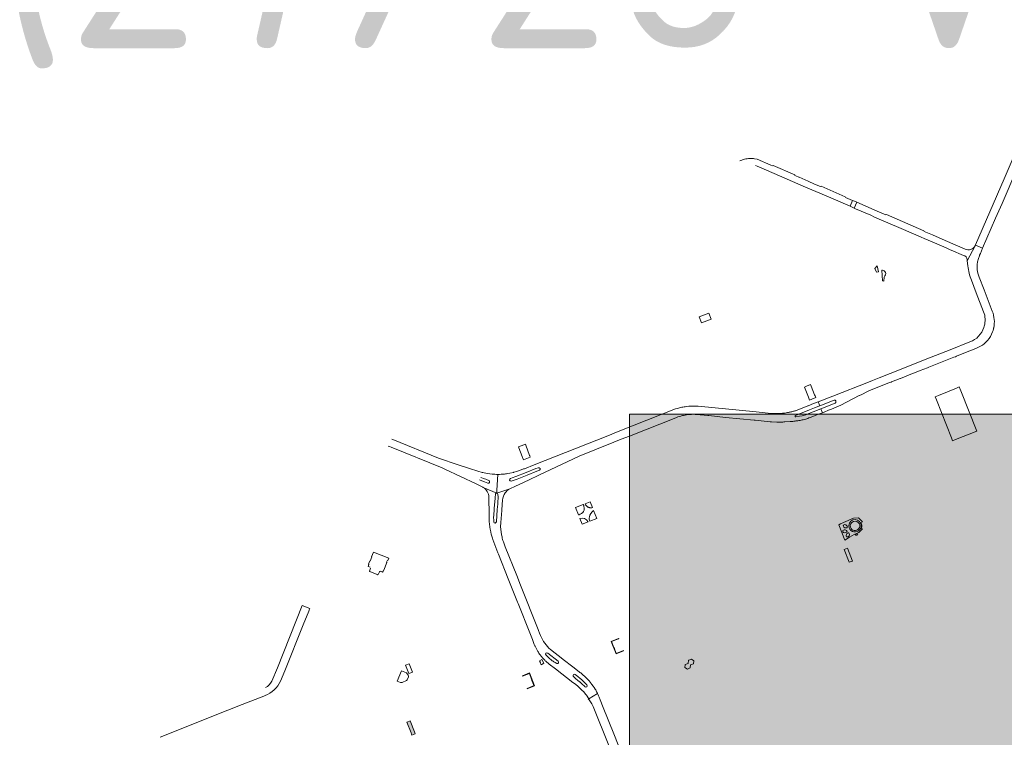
# Model space of a CAD drawing. Header units: metres. Extents: x 152391 to 157968, y 462336 to 467280.
# Tile 543 of 656: x 157132.56 to 157140.25, y 462624.43 to 462630.05. Entities that reach past the tile are written whole.
import ezdxf

# ---------------------------------------------------------------- set-up
doc = ezdxf.new("R2010")
doc.units = ezdxf.units.M
doc.header["$LTSCALE"] = 0.75
doc.linetypes.add('$0$BORDER', pattern=[44.45, 12.7, -6.35, 12.7, -6.35, 0, -6.35])
for name, color, linetype, lineweight in [('B-WE-VH-VERHARDING_ASFALT-GV', 251, 'Continuous', 18), ('B-WE-VH-VERHARDING_BETON-GV', 251, 'Continuous', 18), ('B-WE-VH-VERHARDING_GESLOTEN-GV', 251, 'Continuous', 18), ('B-WE-VH-VERHARDING_HOUTSNIPPERS-GV', 251, 'Continuous', 18), ('B-WE-VH-VERHARDING_OPEN-GV', 251, 'Continuous', 18), ('B-WE-VH-VERHARDING_TEGEL_RUBBER-GV', 251, 'Continuous', 18), ('X-XX-AL-TEKENBLAD-T25', 2, 'Continuous', 25), ('X-XX-AL-TEKENBLAD_VIEWPORT-V', 253, 'Continuous', 18)]:
    doc.layers.add(name, color=color, linetype=linetype, lineweight=lineweight)
doc.styles.add('NLCS-ISO-M750-T25', font='NLCS-ISO.ttf', dxfattribs={"height": 1.875})

msp = doc.modelspace()

# ---------------------------------------------------------------- hatches: boundary and pattern name
at = {"layer": 'X-XX-AL-TEKENBLAD_VIEWPORT-V', "transparency": 33554559}
h = msp.add_hatch(color=134, dxfattribs=at)
h.dxf.hatch_style = 1
h.paths.add_polyline_path([(157143.474, 462626.9618), (157140.399, 462626.9618), (157138.824, 462626.9618), (157137.324, 462626.9618), (157137.324, 462624.8093), (157137.324, 462622.6568), (157138.824, 462622.6568), (157140.399, 462622.6568), (157141.974, 462622.6568), (157141.974, 462623.5519), (157143.474, 462623.5519)])
at = {"layer": 'X-XX-AL-TEKENBLAD_VIEWPORT-V'}
h = msp.add_hatch(color=256, dxfattribs=at)
h.dxf.hatch_style = 1
h.paths.add_polyline_path([(157135.6169, 462624.4683), (157135.6206, 462624.459), (157135.6237, 462624.4511), (157135.6494, 462624.4611), (157135.6462, 462624.4692), (157135.6426, 462624.4785), (157135.61, 462624.5623), (157135.6096, 462624.5633), (157135.5857, 462624.5539), (157135.5834, 462624.5531)])

# ---------------------------------------------------------------- linework, layer by layer
at = {"layer": 'B-WE-VH-VERHARDING_ASFALT-GV'}
for points in [[(157138.3096, 462628.9057), (157138.3219, 462628.9017), (157138.3546, 462628.8877), (157138.3547, 462628.8877), (157138.3955, 462628.8702), (157138.7005, 462628.7386), (157138.8621, 462628.6688), (157139.0487, 462628.5875), (157139.0683, 462628.6334), (157139.0129, 462628.6573), (157139.0108, 462628.6631), (157138.8237, 462628.744), (157138.8182, 462628.7416), (157138.7716, 462628.7614), (157138.7202, 462628.7838), (157138.6737, 462628.804), (157138.6502, 462628.8145), (157138.6471, 462628.8157), (157138.643, 462628.8174), (157138.6309, 462628.8224), (157138.6299, 462628.8228), (157138.6177, 462628.8282), (157138.6161, 462628.8342), (157138.448, 462628.9062), (157138.4425, 462628.904), (157138.4283, 462628.9101), (157138.3217, 462628.9562), (157138.3214, 462628.9563), (157138.3016, 462628.9596), (157138.2924, 462628.9607), (157138.2849, 462628.9612), (157138.2752, 462628.9615), (157138.2651, 462628.9614), (157138.2552, 462628.9608), (157138.2448, 462628.9597), (157138.2346, 462628.9581), (157138.2241, 462628.9558), (157138.2137, 462628.953), (157138.2036, 462628.9495), (157138.1936, 462628.9456), (157138.1857, 462628.9424)], [(157140.3246, 462628.9658), (157140.2539, 462628.8032), (157140.0299, 462628.2857), (157140.0289, 462628.2833), (157140.0846, 462628.2593), (157140.1861, 462628.4944), (157140.1862, 462628.4945), (157140.2366, 462628.6106), (157140.352, 462628.8776), (157140.3658, 462628.9094), (157140.3688, 462628.9153)], [(157139.9477, 462628.2526), (157139.7909, 462628.3205), (157139.6928, 462628.3634), (157139.6925, 462628.3633), (157139.6273, 462628.3913), (157139.625, 462628.3969), (157139.3344, 462628.523), (157139.3286, 462628.5209), (157139.2614, 462628.5499), (157139.1004, 462628.6195), (157139.0808, 462628.5735), (157139.0924, 462628.5684), (157139.2106, 462628.5171), (157139.2106, 462628.5171), (157139.2408, 462628.5039), (157139.4476, 462628.4144), (157139.6032, 462628.3471), (157139.6268, 462628.3369), (157139.69, 462628.3097), (157139.6902, 462628.3097), (157139.7994, 462628.2623), (157139.8319, 462628.2481), (157139.8387, 462628.2451), (157139.9353, 462628.2038)], [(157140.0265, 462628.2785), (157140.0262, 462628.278), (157139.965, 462628.1609), (157139.9702, 462628.1214)], [(157139.965, 462628.1609), (157140.0262, 462628.278)], [(157140.0419, 462628.1307), (157140.0425, 462628.1352), (157140.0446, 462628.1504), (157140.0456, 462628.1541), (157140.0526, 462628.1786), (157140.0597, 462628.2006), (157140.0612, 462628.2051), (157140.0673, 462628.2193), (157140.0846, 462628.2593), (157140.0289, 462628.2833)], [(157140.1606, 462627.7665), (157140.1522, 462627.7889), (157140.1522, 462627.789), (157140.0964, 462627.9352), (157140.0589, 462628.0335), (157140.0589, 462628.0336), (157140.0588, 462628.0337), (157140.048, 462628.066), (157140.0453, 462628.0782)], [(157139.9967, 462628.0098), (157140.0348, 462627.9117), (157140.0929, 462627.7624)], [(157140.0975, 462627.6508), (157140.0947, 462627.6406)], [(157140.163, 462627.6056), (157140.1672, 462627.617), (157140.1703, 462627.6289)], [(157139.9857, 462627.5266), (157139.8302, 462627.4652), (157139.6486, 462627.3937), (157139.4484, 462627.3146), (157139.2764, 462627.2466), (157139.2233, 462627.2255), (157139.1915, 462627.2129), (157138.9151, 462627.1035), (157138.7991, 462627.0576), (157138.8112, 462627.0274), (157138.9232, 462627.072)], [(157138.9326, 462627.0486), (157138.8204, 462627.0042), (157138.832, 462626.9735), (157138.8928, 462626.9977), (157138.9042, 462627.0022), (157138.958, 462627.0235), (157138.9759, 462627.0322), (157139.121, 462627.1067), (157139.1214, 462627.1069), (157139.1401, 462627.1165), (157139.1855, 462627.1397), (157139.2011, 462627.1465), (157139.2474, 462627.1648), (157139.3575, 462627.2084), (157139.3689, 462627.2129), (157139.372, 462627.2141), (157139.4413, 462627.2415), (157139.4417, 462627.2416), (157139.4432, 462627.2421), (157139.5248, 462627.2747), (157139.5645, 462627.2904), (157139.5962, 462627.3029), (157139.6532, 462627.3253), (157139.6636, 462627.3294), (157139.8602, 462627.4068), (157139.8722, 462627.4116), (157139.8805, 462627.4149), (157139.9651, 462627.4487), (157140.0324, 462627.4757), (157140.0684, 462627.4925)], [(157138.6217, 462626.9526), (157138.7311, 462626.9959), (157138.7717, 462627.0118), (157138.776, 462627.0134), (157138.8112, 462627.0274), (157138.7991, 462627.0576), (157138.7636, 462627.0442), (157138.7216, 462627.0283)], [(157138.9363, 462627.066), (157138.9379, 462627.0618)], [(157137.6992, 462627.0072), (157137.6838, 462627.0025), (157137.2364, 462626.8259), (157137.1544, 462626.7935), (157136.5791, 462626.5656), (157136.5024, 462626.5356), (157136.5021, 462626.5354), (157136.4963, 462626.5331), (157136.4652, 462626.5212), (157136.4409, 462626.5132), (157136.4214, 462626.5077)], [(157137.7871, 462627.0239), (157137.7699, 462627.0219)], [(157137.8488, 462626.9601), (157137.9379, 462626.9511), (157137.9434, 462626.9506), (157138.0756, 462626.9367), (157138.2992, 462626.915), (157138.3073, 462626.9142), (157138.423, 462626.903), (157138.4335, 462626.902), (157138.4757, 462626.9003), (157138.5081, 462626.9001)], [(157138.4871, 462626.9668), (157138.4323, 462626.9674), (157138.3142, 462626.9791), (157137.8599, 462627.0243)], [(157138.737, 462626.9365), (157138.7563, 462626.944), (157138.7933, 462626.9582), (157138.832, 462626.9735), (157138.8204, 462627.0042), (157138.7853, 462626.9902), (157138.781, 462626.9885), (157138.7405, 462626.9725), (157138.7028, 462626.9578), (157138.6838, 462626.9514), (157138.6739, 462626.949), (157138.6542, 462626.9452), (157138.6244, 462626.9412)], [(157138.719, 462627.0261), (157138.6353, 462626.9929)], [(157136.2948, 462626.4909), (157136.2883, 462626.3686), (157136.2865, 462626.3447), (157136.3891, 462626.3779), (157136.4321, 462626.3982), (157136.4628, 462626.4127), (157136.5393, 462626.4488), (157136.6144, 462626.4844), (157136.9297, 462626.6345), (157137.2011, 462626.742), (157137.2604, 462626.7655), (157137.3235, 462626.7905), (157137.6865, 462626.934), (157137.7019, 462626.9398), (157137.7176, 462626.9448)], [(157137.7462, 462626.9524), (157137.7586, 462626.955)], [(157138.5387, 462626.901), (157138.5816, 462626.9038)], [(157138.6191, 462626.9451), (157138.6186, 462626.9469)], [(157138.6476, 462626.9114), (157138.658, 462626.9131)], [(157138.6916, 462626.92), (157138.6937, 462626.9206), (157138.7037, 462626.9235)], [(157136.2517, 462626.4928), (157136.2318, 462626.495), (157136.2103, 462626.4984), (157136.1773, 462626.5057), (157136.1736, 462626.5065), (157136.139, 462626.516), (157136.0746, 462626.5368), (157135.9838, 462626.5661), (157135.8299, 462626.6185), (157135.473, 462626.7636), (157135.4651, 462626.7664)], [(157135.4374, 462626.7116), (157135.4491, 462626.7079), (157135.4601, 462626.7038), (157135.8599, 462626.5415), (157135.8813, 462626.5329), (157136.1244, 462626.4171), (157136.1472, 462626.4058), (157136.178, 462626.3906), (157136.1789, 462626.3902), (157136.1803, 462626.3893), (157136.2865, 462626.3447), (157136.2883, 462626.3686), (157136.2948, 462626.4909)], [(157136.418, 462626.5066), (157136.3891, 462626.4998), (157136.3718, 462626.4966)], [(157136.393, 462626.4575), (157136.4074, 462626.4632), (157136.4363, 462626.4745), (157136.5155, 462626.5057), (157136.5926, 462626.536)], [(157136.6196, 462626.5227), (157136.5998, 462626.5149), (157136.5239, 462626.4851), (157136.4454, 462626.4542), (157136.4156, 462626.4439), (157136.3994, 462626.4384)], [(157136.5926, 462626.536), (157136.6108, 462626.5431)], [(157136.2175, 462626.4229), (157136.1896, 462626.4322), (157136.1822, 462626.4353), (157136.1525, 462626.448)], [(157136.161, 462626.4664), (157136.1913, 462626.4569), (157136.2022, 462626.4535), (157136.2115, 462626.4495), (157136.2261, 462626.4421)], [(157136.3376, 462626.4924), (157136.3219, 462626.4914)], [(157136.3891, 462626.3779), (157136.2865, 462626.3447), (157136.1803, 462626.3893)], [(157136.2252, 462626.3119), (157136.2256, 462626.2731), (157136.2257, 462626.2644), (157136.2262, 462626.2229), (157136.2274, 462626.1424), (157136.2283, 462626.1214), (157136.2301, 462626.1004), (157136.2325, 462626.0808)], [(157136.2635, 462626.1197), (157136.2627, 462626.1296), (157136.262, 462626.1566), (157136.2624, 462626.1694), (157136.2665, 462626.2191), (157136.2697, 462626.2586), (157136.2706, 462626.2697), (157136.2739, 462626.3095), (157136.276, 462626.3354)], [(157136.2983, 462626.3096), (157136.2954, 462626.2734), (157136.2941, 462626.2568), (157136.2909, 462626.2161), (157136.2834, 462626.12)], [(157136.2956, 462626.3369), (157136.2985, 462626.3121), (157136.2986, 462626.3108)], [(157136.3209, 462626.0422), (157136.3168, 462626.0795), (157136.3183, 462626.1149), (157136.3256, 462626.2092), (157136.3299, 462626.2589), (157136.3323, 462626.2879), (157136.3323, 462626.2904)], [(157136.2368, 462626.0538), (157136.2431, 462626.0242), (157136.2472, 462626.0088), (157136.2523, 462625.9919), (157136.2555, 462625.9826), (157136.2953, 462625.8785), (157136.2953, 462625.8784)], [(157136.3386, 462625.9625), (157136.3351, 462625.9734)], [(157136.6154, 462625.2629), (157136.6094, 462625.2781), (157136.472, 462625.6253), (157136.4422, 462625.7003), (157136.353, 462625.9252), (157136.3436, 462625.9486)], [(157136.3005, 462625.8678), (157136.3768, 462625.6745), (157136.4487, 462625.4925), (157136.4531, 462625.4815), (157136.5447, 462625.2506), (157136.565, 462625.1991), (157136.5799, 462625.1614)], [(157134.5971, 462624.8737), (157134.629, 462624.9554), (157134.7729, 462625.3146), (157134.8167, 462625.4213), (157134.8195, 462625.4283), (157134.8207, 462625.4311), (157134.8247, 462625.4414), (157134.7665, 462625.4641), (157134.5712, 462624.9786), (157134.528, 462624.8727)], [(157136.6291, 462625.2305), (157136.6213, 462625.249)], [(157136.9184, 462624.9562), (157136.8812, 462624.9849), (157136.8056, 462625.0432), (157136.8037, 462625.0447), (157136.7076, 462625.12)], [(157136.6218, 462625.0848), (157136.6272, 462625.0775)], [(157136.655, 462625.0449), (157136.6625, 462625.0373)], [(157136.6859, 462625.0635), (157136.6718, 462625.0778)], [(157136.6855, 462625.0929), (157136.7665, 462625.0296)], [(157136.7202, 462625.0338), (157136.7083, 462625.043)], [(157136.6935, 462625.01), (157136.6955, 462625.0077), (157136.6958, 462625.0074), (157136.7449, 462624.9701), (157136.8824, 462624.8636), (157136.8939, 462624.8545), (157136.9175, 462624.8362), (157136.9276, 462624.8275), (157136.9422, 462624.8142), (157136.9547, 462624.8018), (157136.9644, 462624.7914), (157136.9739, 462624.7807), (157136.9812, 462624.772), (157136.9884, 462624.7631), (157137.0071, 462624.7363), (157137.074, 462624.7775)], [(157136.7558, 462625.0123), (157136.7435, 462625.0187), (157136.733, 462625.0251)], [(157136.9333, 462624.8683), (157136.9172, 462624.8809), (157136.9052, 462624.8915), (157136.9023, 462624.8941), (157136.8951, 462624.9011), (157136.8916, 462624.9049), (157136.8849, 462624.9125)], [(157136.8989, 462624.9266), (157136.9201, 462624.9098), (157136.9382, 462624.8955), (157136.9495, 462624.8857), (157136.9496, 462624.8857), (157136.9705, 462624.8658), (157136.9832, 462624.8518), (157136.9833, 462624.8517), (157136.9903, 462624.8437)], [(157136.9309, 462624.9462), (157136.9213, 462624.9539)], [(157136.9699, 462624.9146), (157136.9658, 462624.9184)], [(157137.0062, 462624.8778), (157136.9978, 462624.8873)], [(157136.9757, 462624.8302), (157136.9751, 462624.8308), (157136.9691, 462624.8367), (157136.9689, 462624.8369), (157136.9576, 462624.8478), (157136.9347, 462624.8673)], [(157137.0598, 462624.8048), (157137.0554, 462624.8121)], [(157133.6561, 462624.4356), (157134.1845, 462624.6465), (157134.297, 462624.6914), (157134.4665, 462624.7567)], [(157137.074, 462624.7775), (157137.0071, 462624.7363), (157137.0024, 462624.7326)], [(157137.3672, 462624.0432), (157137.2012, 462624.4607), (157137.1186, 462624.6684), (157137.0948, 462624.7288)], [(157137.0243, 462624.7035), (157137.0292, 462624.6954)], [(157137.0396, 462624.6757), (157137.0459, 462624.662), (157137.0661, 462624.6107), (157137.1361, 462624.4348), (157137.3022, 462624.0175), (157137.3068, 462624.0058), (157137.4704, 462623.5921)]]:
    msp.add_lwpolyline(points, dxfattribs=at)
for points in [[(157139.0683, 462628.6334), (157139.0487, 462628.5875), (157139.0808, 462628.5735), (157139.1004, 462628.6195), (157139.0821, 462628.6274)], [(157136.4558, 462626.7066), (157136.4597, 462626.6976), (157136.4854, 462626.6319), (157136.4887, 462626.6232), (157136.4905, 462626.6187), (157136.4963, 462626.604), (157136.5483, 462626.6252), (157136.5444, 462626.6361), (157136.5435, 462626.6384), (157136.5407, 462626.6454), (157136.5169, 462626.7126), (157136.5109, 462626.7264), (157136.4783, 462626.7147)], [(157139.0412, 462625.8038), (157139.0675, 462625.8133), (157139.0288, 462625.9128), (157139.0027, 462625.9024)], [(157135.6169, 462624.4683), (157135.6206, 462624.459), (157135.6237, 462624.4511), (157135.6494, 462624.4611), (157135.6462, 462624.4692), (157135.6426, 462624.4785), (157135.61, 462624.5623), (157135.6096, 462624.5633), (157135.5857, 462624.5539), (157135.5834, 462624.5531)]]:
    msp.add_lwpolyline(points, close=True, dxfattribs=at)
for points in [[(157140.0262, 462628.278, -0.388855), (157139.9477, 462628.2526)], [(157140.0289, 462628.2833, -0.018257), (157140.0265, 462628.2785)], [(157139.9353, 462628.2038, -0.312676), (157139.965, 462628.1699)], [(157139.965, 462628.1699, -0.056541), (157139.965, 462628.1609)], [(157139.9702, 462628.1214, 0.064497), (157139.9967, 462628.0098)], [(157140.0453, 462628.0782, -0.08001), (157140.0419, 462628.1307)], [(157140.0929, 462627.7624, -0.165233), (157140.0975, 462627.6508)], [(157140.1721, 462627.6379, 0.148115), (157140.1606, 462627.7665)], [(157140.0947, 462627.6406, -0.229777), (157139.9857, 462627.5266)], [(157140.1226, 462627.5369, 0.095641), (157140.163, 462627.6056)], [(157140.1703, 462627.6289, 0.01005), (157140.1721, 462627.6379)], [(157140.0684, 462627.4925, 0.083816), (157140.1226, 462627.5369)], [(157138.9232, 462627.072, -0.408943), (157138.9363, 462627.066)], [(157138.9379, 462627.0618, -0.405049), (157138.9326, 462627.0486)], [(157137.7334, 462627.0154, 0.013513), (157137.6992, 462627.0072)], [(157137.7699, 462627.0219, 0.013126), (157137.7334, 462627.0154)], [(157137.7586, 462626.955, -0.013997), (157137.7793, 462626.958)], [(157137.7793, 462626.958, -0.015028), (157137.8086, 462626.9604)], [(157137.81, 462627.0253, 0.012204), (157137.7871, 462627.0239)], [(157137.8086, 462626.9604, -0.012934), (157137.8287, 462626.9608)], [(157137.8349, 462627.0255, 0.011216), (157137.81, 462627.0253)], [(157137.8287, 462626.9608, -0.013416), (157137.8488, 462626.9601)], [(157137.8599, 462627.0243, 0.01244), (157137.8349, 462627.0255)], [(157138.5199, 462626.9689, -0.011293), (157138.4871, 462626.9668)], [(157138.5372, 462626.9708, -0.01555), (157138.5199, 462626.9689)], [(157138.5595, 462626.9742, -0.012503), (157138.5372, 462626.9708)], [(157138.5868, 462626.9797, -0.01327), (157138.5595, 462626.9742)], [(157138.6112, 462626.9858, -0.011576), (157138.5868, 462626.9797)], [(157138.6353, 462626.9929, -0.0141), (157138.6112, 462626.9858)], [(157138.7216, 462627.0283, -0.220039), (157138.719, 462627.0261)], [(157137.7176, 462626.9448, -0.011112), (157137.7462, 462626.9524)], [(157138.5081, 462626.9001, 0.00717), (157138.5387, 462626.901)], [(157138.5816, 462626.9038, 0.006826), (157138.6182, 462626.9076)], [(157138.6182, 462626.9076, 0.007111), (157138.6476, 462626.9114)], [(157138.6186, 462626.9469, -0.408899), (157138.6217, 462626.9526)], [(157138.6244, 462626.9412, -0.440838), (157138.6191, 462626.9451)], [(157138.658, 462626.9131, 0.015119), (157138.6916, 462626.92)], [(157138.7037, 462626.9235, 0.022207), (157138.7173, 462626.9282)], [(157138.7173, 462626.9282, 0.021404), (157138.737, 462626.9365)], [(157136.3544, 462626.4941, -0.013721), (157136.3376, 462626.4924)], [(157136.3718, 462626.4966, -0.014875), (157136.3544, 462626.4941)], [(157136.4214, 462626.5077, -0.118216), (157136.418, 462626.5066)], [(157136.6108, 462626.5431, -0.967145), (157136.6196, 462626.5227)], [(157136.2261, 462626.4421, -0.911487), (157136.2175, 462626.4229)], [(157136.2718, 462626.4914, -0.013479), (157136.2517, 462626.4928)], [(157136.2948, 462626.4909, -0.011269), (157136.2718, 462626.4914)], [(157136.3219, 462626.4914, -0.013308), (157136.2948, 462626.4909)], [(157136.3994, 462626.4384, -0.936463), (157136.393, 462626.4575)], [(157136.1803, 462626.3893, -0.240481), (157136.2252, 462626.3119)], [(157136.276, 462626.3354, -0.416883), (157136.2865, 462626.3447)], [(157136.2865, 462626.3447, -0.335693), (157136.2956, 462626.3369)], [(157136.3323, 462626.2904, -0.146694), (157136.3519, 462626.346)], [(157136.3519, 462626.346, -0.121704), (157136.3891, 462626.3779)], [(157136.2986, 462626.3108, -0.222488), (157136.2983, 462626.3096)], [(157136.2834, 462626.12, -0.933667), (157136.2635, 462626.1197)], [(157136.2325, 462626.0808, 0.009628), (157136.2368, 462626.0538)], [(157136.3256, 462626.0111, -0.023741), (157136.3209, 462626.0422)], [(157136.3351, 462625.9734, -0.029487), (157136.3256, 462626.0111)], [(157136.3436, 462625.9486, -0.018621), (157136.3386, 462625.9625)], [(157136.2953, 462625.8784, -0.043687), (157136.3005, 462625.8678)], [(157136.6213, 462625.249, -0.016006), (157136.6154, 462625.2629)], [(157136.7076, 462625.12, -0.124068), (157136.6291, 462625.2305)], [(157136.5799, 462625.1614, 0.014221), (157136.5891, 462625.141)], [(157136.5891, 462625.141, 0.013318), (157136.5994, 462625.121)], [(157136.5994, 462625.121, 0.013922), (157136.6116, 462625.1002)], [(157136.6116, 462625.1002, 0.012483), (157136.6218, 462625.0848)], [(157136.6272, 462625.0775, 0.013016), (157136.6421, 462625.0593)], [(157136.6421, 462625.0593, 0.015335), (157136.655, 462625.0449)], [(157136.6625, 462625.0373, 0.012662), (157136.6776, 462625.0233)], [(157136.6718, 462625.0778, -0.973587), (157136.6855, 462625.0929)], [(157136.6968, 462625.0529, -0.01677), (157136.6859, 462625.0635)], [(157136.7083, 462625.043, -0.014928), (157136.6968, 462625.0529)], [(157136.733, 462625.0251, -0.015795), (157136.7202, 462625.0338)], [(157136.6776, 462625.0233, 0.012028), (157136.6935, 462625.01)], [(157136.7665, 462625.0296, -0.864788), (157136.7558, 462625.0123)], [(157136.9213, 462624.9539, -0.019365), (157136.9184, 462624.9562)], [(157136.8849, 462624.9125, -0.903914), (157136.8989, 462624.9266)], [(157136.9426, 462624.9374, 0.00776), (157136.9309, 462624.9462)], [(157136.9658, 462624.9184, 0.015907), (157136.9426, 462624.9374)], [(157136.9978, 462624.8873, 0.02099), (157136.9699, 462624.9146)], [(157137.0225, 462624.8583, 0.021801), (157137.0062, 462624.8778)], [(157134.476, 462624.7609, 0.173243), (157134.5971, 462624.8737)], [(157134.528, 462624.8727, -0.177805), (157134.4776, 462624.8244)], [(157136.9347, 462624.8673, -0.105201), (157136.9333, 462624.8683)], [(157136.9903, 462624.8437, -0.9532), (157136.9757, 462624.8302)], [(157137.0554, 462624.8121, 0.022125), (157137.0225, 462624.8583)], [(157137.074, 462624.7775, 0.015562), (157137.0598, 462624.8048)], [(157134.4665, 462624.7567, 0.01122), (157134.476, 462624.7609)], [(157137.0024, 462624.7326, -0.014555), (157137.0129, 462624.7197)], [(157137.0849, 462624.7534, 0.011154), (157137.074, 462624.7775)], [(157137.0948, 462624.7288, 0.010168), (157137.0849, 462624.7534)], [(157137.0129, 462624.7197, -0.01666), (157137.0243, 462624.7035)], [(157137.0292, 462624.6954, -0.013655), (157137.0396, 462624.6757)]]:
    msp.add_lwpolyline(points, format="xyb", dxfattribs=at)
at = {"layer": 'B-WE-VH-VERHARDING_ASFALT-GV', "color": 1, "flags": 128}
msp.add_lwpolyline([(157143.474, 462626.9618), (157140.399, 462626.9618), (157138.824, 462626.9618), (157137.324, 462626.9618), (157137.324, 462624.8093), (157137.324, 462622.6568), (157138.824, 462622.6568), (157140.399, 462622.6568), (157141.974, 462622.6568), (157141.974, 462623.5519), (157143.474, 462623.5519)], close=True, dxfattribs=at)
at = {"layer": 'B-WE-VH-VERHARDING_BETON-GV'}
for points in [[(157139.1315, 462626.1076, 0.971778), (157139.0417, 462626.0735)], [(157139.0516, 462626.0771, -0.918648), (157139.1216, 462626.104)], [(157139.0417, 462626.0735, 1.045826), (157139.1315, 462626.1076)], [(157139.1216, 462626.104, -1.020501), (157139.0516, 462626.0771)]]:
    msp.add_lwpolyline(points, format="xyb", dxfattribs=at)
for points in [[(157137.2025, 462625.1377), (157137.1843, 462625.1836), (157137.2373, 462625.2048), (157137.2401, 462625.2059), (157137.2396, 462625.2071), (157137.2392, 462625.2082), (157137.1815, 462625.185), (157137.2205, 462625.0875), (157137.2779, 462625.1102), (157137.2766, 462625.1132), (157137.2213, 462625.0906), (157137.2181, 462625.0985), (157137.2144, 462625.1079), (157137.21, 462625.119), (157137.2062, 462625.1284)], [(157136.6282, 462625.0187), (157136.6249, 462625.0163), (157136.6335, 462625.002), (157136.6553, 462625.0142), (157136.639, 462625.0432), (157136.6206, 462625.0329)], [(157137.7858, 462625.038), (157137.783, 462625.0114), (157137.7587, 462625.0029), (157137.7595, 462625.0019), (157137.7568, 462624.9816), (157137.7772, 462624.9674), (157137.7988, 462624.977), (157137.8004, 462625.0004), (157137.8257, 462625.0088), (157137.8282, 462625.0329), (157137.81, 462625.0464), (157137.7869, 462625.0372)], [(157136.5743, 462624.8482), (157136.5779, 462624.8388), (157136.5237, 462624.8173), (157136.525, 462624.8134), (157136.5827, 462624.8369), (157136.5435, 462624.9389), (157136.4869, 462624.9162), (157136.489, 462624.9124), (157136.5412, 462624.9334), (157136.5583, 462624.8892), (157136.5585, 462624.8888), (157136.5614, 462624.8812), (157136.562, 462624.8799)]]:
    msp.add_lwpolyline(points, close=True, dxfattribs=at)
at = {"layer": 'B-WE-VH-VERHARDING_GESLOTEN-GV'}
msp.add_lwpolyline([(157139.0907, 462626.0212), (157139.0948, 462626.012), (157139.1086, 462626.0182), (157139.1045, 462626.0273)], close=True, dxfattribs=at)
at = {"layer": 'B-WE-VH-VERHARDING_HOUTSNIPPERS-GV'}
msp.add_lwpolyline([(157139.2595, 462628.1213), (157139.242, 462628.1017), (157139.2546, 462628.0727), (157139.27, 462628.0762)], close=True, dxfattribs=at)
for points in [[(157139.2959, 462628.0887), (157139.3028, 462628.006), (157139.3114, 462628.0023)], [(157139.1336, 462626.1146), (157139.1446, 462626.1199), (157139.1147, 462626.1507), (157139.0745, 462626.1474), (157138.9976, 462626.1156), (157138.975, 462626.1041), (157138.96, 462626.095)], [(157138.96, 462626.095), (157139.0074, 462625.9758), (157139.0452, 462625.9998), (157139.0799, 462626.02), (157139.1164, 462626.0363), (157139.145, 462626.0654), (157139.1358, 462626.0678)]]:
    msp.add_lwpolyline(points, dxfattribs=at)
for points in [[(157139.3192, 462628.079, 0.221908), (157139.2959, 462628.0887)], [(157139.3143, 462628.023, -0.206077), (157139.3215, 462628.043)], [(157139.3215, 462628.043, 0.378983), (157139.3192, 462628.079)], [(157139.3114, 462628.0023, 0.084037), (157139.3143, 462628.023)], [(157139.0417, 462626.0735, -0.971778), (157139.1315, 462626.1076)], [(157139.1358, 462626.0678, 0.23802), (157139.1336, 462626.1146)], [(157138.9971, 462626.037, -0.618416), (157138.9961, 462626.0546)], [(157138.9994, 462626.0793, -0.461287), (157138.9998, 462626.0955)], [(157138.9961, 462626.0546, -0.177872), (157139.0113, 462626.0566)], [(157139.0271, 462626.0436, -0.32506), (157138.9971, 462626.037)], [(157139.0178, 462626.0718, -0.180863), (157138.9994, 462626.0793)], [(157138.9998, 462626.0955, -0.376259), (157139.0156, 462626.0952)], [(157139.0113, 462626.0566, -0.208207), (157139.0271, 462626.0436)], [(157139.0156, 462626.0952, -0.09081), (157139.0257, 462626.0854)], [(157139.027, 462626.0754, -0.223268), (157139.0178, 462626.0718)], [(157139.019, 462626.0067, -0.380317), (157139.0306, 462626.0323)], [(157139.0257, 462626.0854, -0.226296), (157139.027, 462626.0754)], [(157139.0306, 462626.0323, -0.150961), (157139.0393, 462626.0337)], [(157139.0393, 462626.0337, -0.250102), (157139.0441, 462626.0243)], [(157139.1315, 462626.1076, -1.045826), (157139.0417, 462626.0735)], [(157139.0241, 462626.0017, -0.338609), (157139.019, 462626.0067)], [(157139.0309, 462626.0021, -0.100016), (157139.0241, 462626.0017)], [(157139.0441, 462626.0243, -0.318157), (157139.0309, 462626.0021)]]:
    msp.add_lwpolyline(points, format="xyb", dxfattribs=at)
at = {"layer": 'B-WE-VH-VERHARDING_OPEN-GV'}
msp.add_lwpolyline([(157138.727, 462627.0859), (157138.7323, 462627.0718), (157138.7497, 462627.0789), (157138.7807, 462627.0917), (157138.7747, 462627.1057), (157138.7712, 462627.1143), (157138.745, 462627.1801), (157138.7397, 462627.1936), (157138.7078, 462627.1808), (157138.6912, 462627.1741), (157138.6966, 462627.161), (157138.7236, 462627.0942)], close=True, dxfattribs=at)
at = {"layer": 'B-WE-VH-VERHARDING_TEGEL_RUBBER-GV'}
for points in [[(157137.962, 462627.7057), (157137.9436, 462627.7528), (157137.8683, 462627.723), (157137.8868, 462627.676)], [(157139.7145, 462627.0976), (157139.7244, 462627.0742), (157139.7252, 462627.0729), (157139.8405, 462626.7758), (157139.8489, 462626.7542), (157139.8737, 462626.7641), (157140.0387, 462626.8302), (157139.9153, 462627.1436), (157139.9028, 462627.1752), (157139.8798, 462627.1657), (157139.7391, 462627.1079)], [(157137.0339, 462626.2311), (157137.0158, 462626.2764), (157136.9774, 462626.2612), (157136.9788, 462626.2575), (157136.9805, 462626.254), (157136.9825, 462626.2507), (157136.9848, 462626.2475), (157136.9874, 462626.2445), (157136.9901, 462626.2417), (157136.9931, 462626.2392), (157136.9997, 462626.235), (157137.0032, 462626.2333), (157137.0069, 462626.2319), (157137.0107, 462626.2308), (157137.0145, 462626.23), (157137.0184, 462626.2296), (157137.0223, 462626.2295), (157137.0262, 462626.2297), (157137.0301, 462626.2302)], [(157135.6233, 462624.9424), (157135.6281, 462624.9441), (157135.6026, 462625.0096), (157135.5743, 462624.9987), (157135.5999, 462624.9332)]]:
    msp.add_lwpolyline(points, close=True, dxfattribs=at)
for points in [[(157136.9632, 462626.2556), (157136.9014, 462626.2311), (157136.9245, 462626.1735)], [(157137.0138, 462626.1254), (157137.0677, 462626.1467), (157137.0433, 462626.2077)], [(157136.9352, 462626.1467), (157136.9533, 462626.1015)], [(157136.9533, 462626.1015), (157136.9999, 462626.1199)], [(157135.4348, 462625.8186), (157135.4416, 462625.8353), (157135.3227, 462625.8837), (157135.3081, 462625.8471), (157135.3109, 462625.846), (157135.2976, 462625.8125), (157135.2948, 462625.8136), (157135.2843, 462625.7884), (157135.2871, 462625.7873), (157135.2804, 462625.7713), (157135.2971, 462625.7652)], [(157135.4, 462625.7419), (157135.403, 462625.7415), (157135.404, 462625.7414), (157135.4281, 462625.8019), (157135.4253, 462625.803), (157135.432, 462625.8197), (157135.4348, 462625.8186)], [(157135.3007, 462625.7576), (157135.2923, 462625.7347), (157135.2942, 462625.73), (157135.3519, 462625.7068), (157135.353, 462625.704), (157135.3601, 462625.7069), (157135.3696, 462625.7297)], [(157135.3774, 462625.7329), (157135.3926, 462625.7265)], [(157135.5415, 462624.954), (157135.5091, 462624.8739), (157135.5332, 462624.8641)], [(157135.5932, 462624.9194), (157135.58, 462624.9384), (157135.5415, 462624.954)], [(157135.5458, 462624.8643), (157135.5803, 462624.878)], [(157135.5872, 462624.8847), (157135.5969, 462624.9086)]]:
    msp.add_lwpolyline(points, dxfattribs=at)
for points in [[(157136.95, 462626.1858, 0.275048), (157136.97, 462626.2217)], [(157136.97, 462626.2217, 0.090475), (157136.9632, 462626.2556)], [(157137.0433, 462626.2077, 0.190621), (157137.0109, 462626.1576)], [(157136.9245, 462626.1735, 0.084372), (157136.95, 462626.1858)], [(157136.9999, 462626.1199, 0.367985), (157136.9352, 462626.1467)], [(157137.0109, 462626.1576, 0.138864), (157137.0138, 462626.1254)], [(157135.3696, 462625.7297, -0.306124), (157135.3774, 462625.7329)], [(157135.3926, 462625.7265, 0.170234), (157135.4, 462625.7419)], [(157135.5803, 462624.878, 0.195309), (157135.5872, 462624.8847)], [(157135.5969, 462624.9086, 0.098441), (157135.5932, 462624.9194)], [(157135.5332, 462624.8641, 0.176971), (157135.5458, 462624.8643)]]:
    msp.add_lwpolyline(points, format="xyb", dxfattribs=at)

# ---------------------------------------------------------------- texts
at = {"layer": 'X-XX-AL-TEKENBLAD-T25', "color": 1, "linetype": '$0$BORDER', "style": 'NLCS-ISO-M750-T25'}
msp.add_text('(27/28 vervallen)', height=1.6, dxfattribs=at).set_placement((157132.3561, 462629.8246))

doc.saveas('drawing.dxf')
